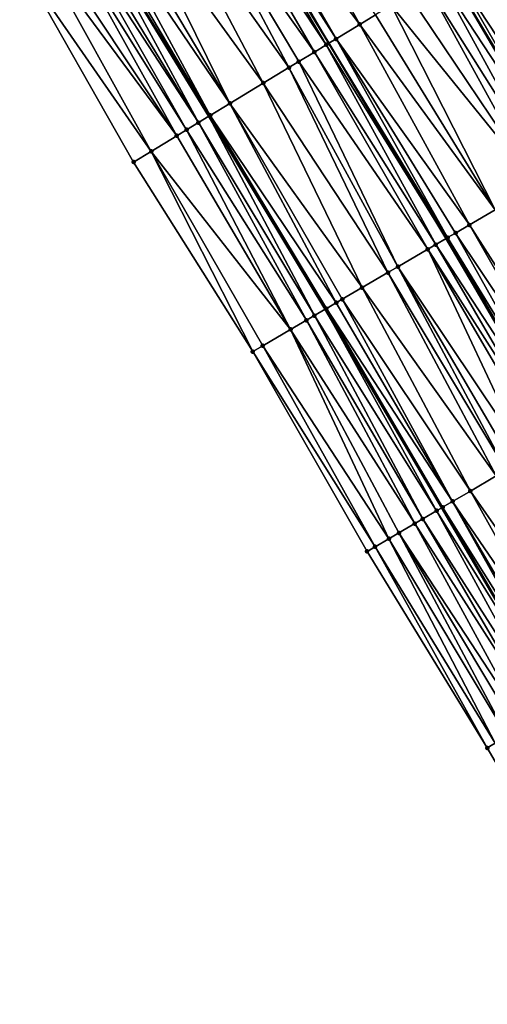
# Model space of a CAD drawing. Header units: feet. Extents: x 2004186 to 2014793, y 836912 to 864902.
# Tile 364 of 656: x 2009906 to 2009947, y 848769 to 848854. Entities that reach past the tile are written whole.
import ezdxf

# ---------------------------------------------------------------- set-up
doc = ezdxf.new("R2010")
doc.units = ezdxf.units.FT
doc.header["$LTSCALE"] = 100
doc.header["$MEASUREMENT"] = 0
for name, color, linetype, lineweight in [('EP_Travel Lane', 5, 'Continuous', 40), ('GPL_Skip Line', 2, 'Continuous', 40), ('Road Shots', 4, 'Continuous', 200), ('Road X-Section', 30, 'Continuous', 13)]:
    doc.layers.add(name, color=color, linetype=linetype, lineweight=lineweight)
doc.layers.add('I-77 SB_MM21-27-Surface-Border', color=7, linetype='Continuous')
doc.layers.add('I-77 SB_MM21-27-Surface-TIN', color=7, linetype='Continuous')

msp = doc.modelspace()

# ---------------------------------------------------------------- linework, layer by layer
at = {"layer": 'EP_Travel Lane'}
msp.add_polyline3d([(2010069.520886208, 848585.9350449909, 428.7094043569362), (2010060.05615643, 848603.5539127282, 428.663867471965), (2010050.591453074, 848621.1727312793, 428.6002181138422), (2010041.175988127, 848638.4526213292, 428.5314376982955), (2010031.521491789, 848655.9680172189, 428.4751619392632), (2010021.867039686, 848673.4833328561, 428.3907730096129), (2010012.212568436, 848690.9986832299, 428.3185606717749), (2010002.640498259, 848708.0983404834, 428.2495197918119), (2009992.78941218, 848725.5040277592, 428.1963223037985), (2009982.938336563, 848742.909696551, 428.1373948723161), (2009973.087258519, 848760.3153696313, 428.0798318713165), (2009963.192125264, 848777.3908727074, 428.0138131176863), (2009953.07556799, 848794.6433529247, 427.9231540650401), (2009942.958970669, 848811.8959014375, 427.8556296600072), (2009932.842367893, 848829.1484592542, 427.7912703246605), (2009922.732590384, 848845.9093054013, 427.7466532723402), (2009912.311521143, 848862.9794874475, 427.6353479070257)], dxfattribs=at)
at = {"layer": 'GPL_Skip Line'}
for points in [[(2010080.28839136, 848591.6614075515, 429.2061529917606), (2010070.887408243, 848609.3141604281, 429.1588207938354), (2010061.486445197, 848626.966875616, 429.0976714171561), (2010052.038943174, 848644.4148994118, 429.0279047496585), (2010042.41820812, 848661.9488212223, 428.9719596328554), (2010032.797483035, 848679.4827248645, 428.9096245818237), (2010023.176762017, 848697.016621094, 428.8447364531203), (2010013.479747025, 848714.2820848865, 428.7760276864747), (2010003.568814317, 848731.6535324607, 428.6968254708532), (2009993.657878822, 848749.024984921, 428.6191931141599), (2009983.746895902, 848766.3965205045, 428.5677000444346), (2009973.756289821, 848783.5710517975, 428.4902241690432), (2009963.623064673, 848800.8138424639, 428.4142938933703), (2009953.489843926, 848818.0566256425, 428.3358185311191), (2009943.356609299, 848835.2994324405, 428.2653586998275), (2009933.158281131, 848852.2558033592, 428.2070710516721), (2009922.774190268, 848869.3486734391, 428.1384617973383)], [(2010090.824792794, 848597.2647606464, 429.6626206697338), (2010081.436118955, 848614.924040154, 429.6102286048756), (2010072.047447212, 848632.5833157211, 429.5563990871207), (2010062.529427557, 848650.1726701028, 429.4880970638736), (2010052.908684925, 848667.7066057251, 429.4369344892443), (2010043.287964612, 848685.2405006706, 429.3715990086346), (2010033.667259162, 848702.7743685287, 429.2968256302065), (2010023.872220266, 848720.2107623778, 429.2373320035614), (2010013.964437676, 848737.5839718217, 429.1499372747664), (2010004.056618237, 848754.9572458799, 429.0828517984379), (2009994.14879986, 848772.3305180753, 429.0151808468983), (2009984.119520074, 848789.6335728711, 428.9301328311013), (2009974.022856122, 848806.897701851, 428.843101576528), (2009963.926152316, 848824.1618989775, 428.7791509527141), (2009953.829437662, 848841.4261146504, 428.721481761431), (2009943.524610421, 848858.56616258, 428.6641164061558)]]:
    msp.add_polyline3d(points, dxfattribs=at)
at = {"layer": 'I-77 SB_MM21-27-Surface-Border', "color": 3, "linetype": 'ByBlock', "lineweight": -2}
msp.add_polyline3d([(2010068.575462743, 848585.4322916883, 428.6773773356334), (2010057.950708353, 848602.4342243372, 428.5748901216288), (2010046.972780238, 848619.2483583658, 428.4633162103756), (2010037.282233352, 848636.3155709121, 428.3773001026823), (2010026.434198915, 848653.1758932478, 428.270718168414), (2010016.112140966, 848670.3249174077, 428.1913980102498), (2010005.965462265, 848687.5700775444, 428.0871574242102), (2009996.250783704, 848704.4533430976, 428.0119703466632), (2009986.342978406, 848721.8265923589, 427.9370457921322), (2009976.261435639, 848739.1007694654, 427.8642834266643), (2009966.527326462, 848756.573163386, 427.8101915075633), (2009957.016627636, 848773.7781877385, 427.7516291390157), (2009946.919986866, 848791.0422770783, 427.6511983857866), (2009936.478015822, 848808.1045075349, 427.5765674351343), (2009926.553963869, 848825.4696568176, 427.5074286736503), (2009916.190808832, 848841.9269525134, 427.4272913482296), (2009906.306348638, 848859.323898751, 427.3652300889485)], dxfattribs=at)
at = {"layer": 'I-77 SB_MM21-27-Surface-TIN', "color": 128, "linetype": 'ByBlock', "lineweight": -2}
for points in [[(2009926.123326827, 848871.387372, 428.2764586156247), (2009923.731594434, 848869.931481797, 428.1810993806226), (2009935.836975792, 848853.8863895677, 428.3177831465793)], [(2009926.123326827, 848871.387372, 428.2764586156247), (2009935.836975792, 848853.8863895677, 428.3177831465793), (2009937.203674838, 848854.7183353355, 428.3749648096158)], [(2009923.048246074, 848869.5155070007, 428.1519038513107), (2009922.774190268, 848869.3486734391, 428.1384617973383), (2009933.158281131, 848852.2558033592, 428.2070710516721)], [(2009923.731594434, 848869.931481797, 428.1810993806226), (2009923.048246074, 848869.5155070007, 428.1519038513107), (2009933.786910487, 848852.6384984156, 428.2407065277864)], [(2009923.048246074, 848869.5155070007, 428.1519038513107), (2009933.158281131, 848852.2558033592, 428.2070710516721), (2009933.786910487, 848852.6384984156, 428.2407065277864)], [(2009923.731594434, 848869.931481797, 428.1810993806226), (2009933.786910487, 848852.6384984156, 428.2407065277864), (2009935.836975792, 848853.8863895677, 428.3177831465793)], [(2009921.852400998, 848868.7875271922, 428.0932493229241), (2009920.314914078, 848867.85150685, 428.0031946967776), (2009931.907717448, 848851.4945431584, 428.1526501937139)], [(2009921.852400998, 848868.7875271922, 428.0932493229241), (2009932.932742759, 848852.1185007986, 428.1950033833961), (2009922.774190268, 848869.3486734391, 428.1384617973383)], [(2009921.852400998, 848868.7875271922, 428.0932493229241), (2009931.907717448, 848851.4945431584, 428.1526501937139), (2009932.932742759, 848852.1185007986, 428.1950033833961)], [(2009932.932742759, 848852.1185007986, 428.1950033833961), (2009933.158281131, 848852.2558033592, 428.2070710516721), (2009922.774190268, 848869.3486734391, 428.1384617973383)], [(2009920.314914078, 848867.85150685, 428.0031946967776), (2009918.094070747, 848866.4995249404, 427.8881276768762), (2009929.686849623, 848850.1426015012, 428.0503116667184)], [(2009920.314914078, 848867.85150685, 428.0031946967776), (2009930.541037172, 848850.6625665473, 428.0857153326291), (2009931.907717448, 848851.4945431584, 428.1526501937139)], [(2009920.314914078, 848867.85150685, 428.0031946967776), (2009929.686849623, 848850.1426015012, 428.0503116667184), (2009930.541037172, 848850.6625665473, 428.0857153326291)], [(2009918.094070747, 848866.4995249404, 427.8881276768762), (2009915.702366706, 848865.0435881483, 427.7780363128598), (2009927.465981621, 848848.7906601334, 427.9480646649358)], [(2009918.094070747, 848866.4995249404, 427.8881276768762), (2009927.465981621, 848848.7906601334, 427.9480646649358), (2009929.686849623, 848850.1426015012, 428.0503116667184)], [(2009915.702366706, 848865.0435881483, 427.7780363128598), (2009914.335682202, 848864.2116184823, 427.7132976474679), (2009924.561750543, 848847.0227681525, 427.824269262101)], [(2009915.702366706, 848865.0435881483, 427.7780363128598), (2009924.561750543, 848847.0227681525, 427.824269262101), (2009927.465981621, 848848.7906601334, 427.9480646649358)], [(2009913.310659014, 848863.5876573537, 427.6698413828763), (2009912.627304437, 848863.1716927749, 427.6438766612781), (2009922.853380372, 848845.9828299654, 427.750902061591)], [(2009914.335682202, 848864.2116184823, 427.7132976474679), (2009913.310659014, 848863.5876573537, 427.6698413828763), (2009924.561750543, 848847.0227681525, 427.824269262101)], [(2009913.310659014, 848863.5876573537, 427.6698413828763), (2009922.853380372, 848845.9828299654, 427.750902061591), (2009924.561750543, 848847.0227681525, 427.824269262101)], [(2009911.431408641, 848862.4437963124, 427.6115776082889), (2009921.828342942, 848845.3588922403, 427.7148463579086), (2009912.311521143, 848862.9794874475, 427.6353479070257)], [(2009912.627304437, 848863.1716927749, 427.6438766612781), (2009912.311521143, 848862.9794874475, 427.6353479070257), (2009922.853380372, 848845.9828299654, 427.750902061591)], [(2009921.828342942, 848845.3588922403, 427.7148463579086), (2009922.732590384, 848845.9093054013, 427.7466532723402), (2009912.311521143, 848862.9794874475, 427.6353479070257)], [(2009922.853380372, 848845.9828299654, 427.750902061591), (2009912.311521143, 848862.9794874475, 427.6353479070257), (2009922.732590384, 848845.9093054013, 427.7466532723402)], [(2009910.918888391, 848862.1318299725, 427.5943474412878), (2009910.23554455, 848861.7158477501, 427.5628036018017), (2009920.803312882, 848844.7349424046, 427.6749609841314)], [(2009911.431408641, 848862.4437963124, 427.6115776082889), (2009910.918888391, 848862.1318299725, 427.5943474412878), (2009921.828342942, 848845.3588922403, 427.7148463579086)], [(2009910.918888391, 848862.1318299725, 427.5943474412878), (2009920.803312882, 848844.7349424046, 427.6749609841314), (2009921.828342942, 848845.3588922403, 427.7148463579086)], [(2009910.23554455, 848861.7158477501, 427.5628036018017), (2009908.868860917, 848860.8838766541, 427.4976128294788), (2009919.949133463, 848844.2149639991, 427.6353328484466)], [(2009910.23554455, 848861.7158477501, 427.5628036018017), (2009919.949133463, 848844.2149639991, 427.6353328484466), (2009920.803312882, 848844.7349424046, 427.6749609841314)], [(2009947.966316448, 848861.2700945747, 428.884186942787), (2009945.403806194, 848859.7101133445, 428.7507520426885), (2009956.591490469, 848843.0419935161, 428.8562896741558)], [(2009908.014690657, 848860.3638831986, 427.4532255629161), (2009906.306348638, 848859.323898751, 427.3652300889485), (2009917.728298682, 848842.8629680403, 427.5158233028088)], [(2009908.868860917, 848860.8838766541, 427.4976128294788), (2009908.014690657, 848860.3638831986, 427.4532255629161), (2009919.949133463, 848844.2149639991, 427.6353328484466)], [(2009908.014690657, 848860.3638831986, 427.4532255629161), (2009917.728298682, 848842.8629680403, 427.5158233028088), (2009919.949133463, 848844.2149639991, 427.6353328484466)], [(2009906.306348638, 848859.323898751, 427.3652300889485), (2009916.190808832, 848841.9269525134, 427.4272913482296), (2009917.728298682, 848842.8629680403, 427.5158233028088)], [(2009945.403806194, 848859.7101133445, 428.7507520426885), (2009943.86628656, 848858.7741467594, 428.6776963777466), (2009954.865215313, 848842.0320558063, 428.7674899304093)], [(2009945.403806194, 848859.7101133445, 428.7507520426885), (2009954.865215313, 848842.0320558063, 428.7674899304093), (2009956.591490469, 848843.0419935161, 428.8562896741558)], [(2009942.670420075, 848858.0462021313, 428.6301664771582), (2009953.656808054, 848841.3251244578, 428.7138137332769), (2009943.524610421, 848858.56616258, 428.6641164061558)], [(2009943.86628656, 848858.7741467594, 428.6776963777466), (2009943.524610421, 848858.56616258, 428.6641164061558), (2009953.829437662, 848841.4261146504, 428.721481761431)], [(2009953.656808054, 848841.3251244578, 428.7138137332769), (2009953.829437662, 848841.4261146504, 428.721481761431), (2009943.524610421, 848858.56616258, 428.6641164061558)], [(2009943.86628656, 848858.7741467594, 428.6776963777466), (2009953.829437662, 848841.4261146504, 428.721481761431), (2009954.865215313, 848842.0320558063, 428.7674899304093)], [(2009942.670420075, 848858.0462021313, 428.6301664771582), (2009941.645395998, 848857.4222424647, 428.587172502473), (2009952.275759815, 848840.5172223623, 428.6590555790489)], [(2009942.670420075, 848858.0462021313, 428.6301664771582), (2009952.275759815, 848840.5172223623, 428.6590555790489), (2009953.656808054, 848841.3251244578, 428.7138137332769)], [(2009941.645395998, 848857.4222424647, 428.587172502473), (2009940.107885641, 848856.4862606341, 428.5092958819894), (2009951.239988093, 848839.911271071, 428.6096145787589)], [(2009941.645395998, 848857.4222424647, 428.587172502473), (2009951.239988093, 848839.911271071, 428.6096145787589), (2009952.275759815, 848840.5172223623, 428.6590555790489)], [(2009940.107885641, 848856.4862606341, 428.5092958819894), (2009938.570358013, 848855.550307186, 428.4403942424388), (2009951.239988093, 848839.911271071, 428.6096145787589)], [(2009938.570358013, 848855.550307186, 428.4403942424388), (2009937.203674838, 848854.7183353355, 428.3749648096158), (2009947.614769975, 848837.7904707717, 428.4464679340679)], [(2009938.570358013, 848855.550307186, 428.4403942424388), (2009947.614769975, 848837.7904707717, 428.4464679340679), (2009951.239988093, 848839.911271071, 428.6096145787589)], [(2009937.203674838, 848854.7183353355, 428.3749648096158), (2009935.836975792, 848853.8863895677, 428.3177831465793), (2009947.614769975, 848837.7904707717, 428.4464679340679)], [(2009935.836975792, 848853.8863895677, 428.3177831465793), (2009933.786910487, 848852.6384984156, 428.2407065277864), (2009945.370578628, 848836.4776092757, 428.3505120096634)], [(2009935.836975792, 848853.8863895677, 428.3177831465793), (2009945.370578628, 848836.4776092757, 428.3505120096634), (2009947.614769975, 848837.7904707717, 428.4464679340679)], [(2009933.786910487, 848852.6384984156, 428.2407065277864), (2009933.158281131, 848852.2558033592, 428.2070710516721), (2009943.471645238, 848835.3667303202, 428.2706220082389)], [(2009933.786910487, 848852.6384984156, 428.2407065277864), (2009944.162158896, 848835.7706992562, 428.3040596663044), (2009945.370578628, 848836.4776092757, 428.3505120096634)], [(2009933.786910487, 848852.6384984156, 428.2407065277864), (2009943.471645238, 848835.3667303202, 428.2706220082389), (2009944.162158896, 848835.7706992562, 428.3040596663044)], [(2009932.932742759, 848852.1185007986, 428.1950033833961), (2009931.907717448, 848851.4945431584, 428.1526501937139), (2009942.435869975, 848834.7607850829, 428.2232315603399)], [(2009932.932742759, 848852.1185007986, 428.1950033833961), (2009943.356609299, 848835.2994324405, 428.2653586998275), (2009933.158281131, 848852.2558033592, 428.2070710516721)], [(2009932.932742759, 848852.1185007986, 428.1950033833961), (2009942.435869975, 848834.7607850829, 428.2232315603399), (2009943.356609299, 848835.2994324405, 428.2653586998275)], [(2009943.471645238, 848835.3667303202, 428.2706220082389), (2009933.158281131, 848852.2558033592, 428.2070710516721), (2009943.356609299, 848835.2994324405, 428.2653586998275)], [(2009930.541037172, 848850.6625665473, 428.0857153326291), (2009929.686849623, 848850.1426015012, 428.0503116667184), (2009939.155954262, 848832.8418913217, 428.0504096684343)], [(2009931.907717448, 848851.4945431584, 428.1526501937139), (2009930.541037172, 848850.6625665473, 428.0857153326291), (2009941.745362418, 848834.356805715, 428.1862607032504)], [(2009930.541037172, 848850.6625665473, 428.0857153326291), (2009939.155954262, 848832.8418913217, 428.0504096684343), (2009941.745362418, 848834.356805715, 428.1862607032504)], [(2009931.907717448, 848851.4945431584, 428.1526501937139), (2009941.745362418, 848834.356805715, 428.1862607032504), (2009942.435869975, 848834.7607850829, 428.2232315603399)], [(2009929.686849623, 848850.1426015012, 428.0503116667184), (2009927.465981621, 848848.7906601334, 427.9480646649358), (2009938.292812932, 848832.3369288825, 428.0081827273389)], [(2009929.686849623, 848850.1426015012, 428.0503116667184), (2009938.292812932, 848832.3369288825, 428.0081827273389), (2009939.155954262, 848832.8418913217, 428.0504096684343)], [(2009927.465981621, 848848.7906601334, 427.9480646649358), (2009924.561750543, 848847.0227681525, 427.824269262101), (2009936.048617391, 848831.024074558, 427.9146556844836)], [(2009927.465981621, 848848.7906601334, 427.9480646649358), (2009936.048617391, 848831.024074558, 427.9146556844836), (2009938.292812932, 848832.3369288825, 428.0081827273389)], [(2009924.561750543, 848847.0227681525, 427.824269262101), (2009922.853380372, 848845.9828299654, 427.750902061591), (2009933.804425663, 848829.7112137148, 427.8189207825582)], [(2009924.561750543, 848847.0227681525, 427.824269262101), (2009934.322320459, 848830.0141740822, 427.8384667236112), (2009936.048617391, 848831.024074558, 427.9146556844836)], [(2009924.561750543, 848847.0227681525, 427.824269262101), (2009933.804425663, 848829.7112137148, 427.8189207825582), (2009934.322320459, 848830.0141740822, 427.8384667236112)], [(2009921.828342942, 848845.3588922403, 427.7148463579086), (2009931.905452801, 848828.6004022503, 427.761889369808), (2009922.732590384, 848845.9093054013, 427.7466532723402)], [(2009922.853380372, 848845.9828299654, 427.750902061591), (2009922.732590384, 848845.9093054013, 427.7466532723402), (2009932.842367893, 848829.1484592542, 427.7912703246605)], [(2009931.905452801, 848828.6004022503, 427.761889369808), (2009932.842367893, 848829.1484592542, 427.7912703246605), (2009922.732590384, 848845.9093054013, 427.7466532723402)], [(2009922.853380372, 848845.9828299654, 427.750902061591), (2009932.842367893, 848829.1484592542, 427.7912703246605), (2009932.941253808, 848829.2063034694, 427.7943713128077)], [(2009922.853380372, 848845.9828299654, 427.750902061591), (2009932.941253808, 848829.2063034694, 427.7943713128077), (2009933.804425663, 848829.7112137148, 427.8189207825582)], [(2009920.803312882, 848844.7349424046, 427.6749609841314), (2009919.949133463, 848844.2149639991, 427.6353328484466), (2009929.833901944, 848827.3885123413, 427.6672999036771)], [(2009921.828342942, 848845.3588922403, 427.7148463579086), (2009920.803312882, 848844.7349424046, 427.6749609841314), (2009931.214929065, 848828.1964505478, 427.7342884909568)], [(2009920.803312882, 848844.7349424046, 427.6749609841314), (2009929.833901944, 848827.3885123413, 427.6672999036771), (2009931.214929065, 848828.1964505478, 427.7342884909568)], [(2009921.828342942, 848845.3588922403, 427.7148463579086), (2009931.214929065, 848828.1964505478, 427.7342884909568), (2009931.905452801, 848828.6004022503, 427.761889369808)], [(2009919.949133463, 848844.2149639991, 427.6353328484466), (2009917.728298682, 848842.8629680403, 427.5158233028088), (2009929.833901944, 848827.3885123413, 427.6672999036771)], [(2009917.728298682, 848842.8629680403, 427.5158233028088), (2009916.190808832, 848841.9269525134, 427.4272913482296), (2009926.553963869, 848825.4696568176, 427.5074286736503)], [(2009917.728298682, 848842.8629680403, 427.5158233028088), (2009927.417098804, 848825.9746301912, 427.5533590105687), (2009929.833901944, 848827.3885123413, 427.6672999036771)], [(2009917.728298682, 848842.8629680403, 427.5158233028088), (2009926.553963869, 848825.4696568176, 427.5074286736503), (2009927.417098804, 848825.9746301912, 427.5533590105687)], [(2009947.614769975, 848837.7904707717, 428.4464679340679), (2009945.370578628, 848836.4776092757, 428.3505120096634), (2009956.157788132, 848819.6173946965, 428.4525028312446)], [(2009945.370578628, 848836.4776092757, 428.3505120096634), (2009944.162158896, 848835.7706992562, 428.3040596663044), (2009955.294639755, 848819.1124443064, 428.4143559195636)], [(2009945.370578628, 848836.4776092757, 428.3505120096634), (2009955.294639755, 848819.1124443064, 428.4143559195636), (2009956.157788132, 848819.6173946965, 428.4525028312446)], [(2009942.435869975, 848834.7607850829, 428.2232315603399), (2009953.395712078, 848818.0015555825, 428.3311557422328), (2009943.356609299, 848835.2994324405, 428.2653586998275)], [(2009943.471645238, 848835.3667303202, 428.2706220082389), (2009943.356609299, 848835.2994324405, 428.2653586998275), (2009953.489843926, 848818.0566256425, 428.3358185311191)], [(2009953.395712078, 848818.0015555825, 428.3311557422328), (2009953.489843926, 848818.0566256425, 428.3358185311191), (2009943.356609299, 848835.2994324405, 428.2653586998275)], [(2009944.162158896, 848835.7706992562, 428.3040596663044), (2009943.471645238, 848835.3667303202, 428.2706220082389), (2009953.913596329, 848818.3045339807, 428.3568089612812)], [(2009943.471645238, 848835.3667303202, 428.2706220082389), (2009953.489843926, 848818.0566256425, 428.3358185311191), (2009953.913596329, 848818.3045339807, 428.3568089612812)], [(2009944.162158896, 848835.7706992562, 428.3040596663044), (2009953.913596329, 848818.3045339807, 428.3568089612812), (2009955.294639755, 848819.1124443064, 428.4143559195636)], [(2009942.435869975, 848834.7607850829, 428.2232315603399), (2009941.745362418, 848834.356805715, 428.1862607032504), (2009952.532583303, 848817.4965716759, 428.2816570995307)], [(2009942.435869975, 848834.7607850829, 428.2232315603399), (2009952.532583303, 848817.4965716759, 428.2816570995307), (2009953.395712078, 848818.0015555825, 428.3311557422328)], [(2009941.745362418, 848834.356805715, 428.1862607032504), (2009939.155954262, 848832.8418913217, 428.0504096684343), (2009950.288400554, 848816.1836954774, 428.1807195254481)], [(2009941.745362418, 848834.356805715, 428.1862607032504), (2009951.842074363, 848817.0925946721, 428.2454864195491), (2009952.532583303, 848817.4965716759, 428.2816570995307)], [(2009941.745362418, 848834.356805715, 428.1862607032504), (2009950.288400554, 848816.1836954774, 428.1807195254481), (2009951.842074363, 848817.0925946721, 428.2454864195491)], [(2009939.155954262, 848832.8418913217, 428.0504096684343), (2009938.292812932, 848832.3369288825, 428.0081827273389), (2009948.562123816, 848815.1737604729, 428.0928343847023)], [(2009939.155954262, 848832.8418913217, 428.0504096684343), (2009949.252637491, 848815.5777293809, 428.1262632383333), (2009950.288400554, 848816.1836954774, 428.1807195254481)], [(2009939.155954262, 848832.8418913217, 428.0504096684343), (2009948.562123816, 848815.1737604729, 428.0928343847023), (2009949.252637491, 848815.5777293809, 428.1262632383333)], [(2009938.292812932, 848832.3369288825, 428.0081827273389), (2009936.048617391, 848831.024074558, 427.9146556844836), (2009947.698967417, 848814.6688237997, 428.0593331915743)], [(2009938.292812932, 848832.3369288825, 428.0081827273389), (2009947.698967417, 848814.6688237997, 428.0593331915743), (2009948.562123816, 848815.1737604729, 428.0928343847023)], [(2009936.048617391, 848831.024074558, 427.9146556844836), (2009934.322320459, 848830.0141740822, 427.8384667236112), (2009945.454777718, 848813.3559594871, 427.9624212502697)], [(2009936.048617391, 848831.024074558, 427.9146556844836), (2009945.454777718, 848813.3559594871, 427.9624212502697), (2009947.698967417, 848814.6688237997, 428.0593331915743)], [(2009933.804425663, 848829.7112137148, 427.8189207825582), (2009932.941253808, 848829.2063034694, 427.7943713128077), (2009943.901098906, 848812.4470688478, 427.9005519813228)], [(2009934.322320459, 848830.0141740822, 427.8384667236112), (2009933.804425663, 848829.7112137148, 427.8189207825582), (2009943.901098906, 848812.4470688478, 427.9005519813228)], [(2009934.322320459, 848830.0141740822, 427.8384667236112), (2009943.901098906, 848812.4470688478, 427.9005519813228), (2009945.454777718, 848813.3559594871, 427.9624212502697)], [(2009931.905452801, 848828.6004022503, 427.761889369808), (2009931.214929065, 848828.1964505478, 427.7342884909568), (2009941.311641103, 848810.9322393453, 427.7934500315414)], [(2009931.905452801, 848828.6004022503, 427.761889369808), (2009942.52006635, 848811.6391399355, 427.836709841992), (2009932.842367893, 848829.1484592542, 427.7912703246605)], [(2009931.905452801, 848828.6004022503, 427.761889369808), (2009941.311641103, 848810.9322393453, 427.7934500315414), (2009942.52006635, 848811.6391399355, 427.836709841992)], [(2009932.941253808, 848829.2063034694, 427.7943713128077), (2009932.842367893, 848829.1484592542, 427.7912703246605), (2009942.958970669, 848811.8959014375, 427.8556296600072)], [(2009942.52006635, 848811.6391399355, 427.836709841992), (2009942.958970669, 848811.8959014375, 427.8556296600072), (2009932.842367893, 848829.1484592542, 427.7912703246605)], [(2009932.941253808, 848829.2063034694, 427.7943713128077), (2009942.958970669, 848811.8959014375, 427.8556296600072), (2009943.037956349, 848811.9421085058, 427.8590344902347)], [(2009932.941253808, 848829.2063034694, 427.7943713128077), (2009943.037956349, 848811.9421085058, 427.8590344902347), (2009943.901098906, 848812.4470688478, 427.9005519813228)], [(2009931.214929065, 848828.1964505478, 427.7342884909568), (2009929.833901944, 848827.3885123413, 427.6672999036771), (2009940.62112006, 848810.5282830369, 427.7642885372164)], [(2009931.214929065, 848828.1964505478, 427.7342884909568), (2009940.62112006, 848810.5282830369, 427.7642885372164), (2009941.311641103, 848810.9322393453, 427.7934500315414)], [(2009929.833901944, 848827.3885123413, 427.6672999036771), (2009927.417098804, 848825.9746301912, 427.5533590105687), (2009938.376940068, 848809.2154021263, 427.6617548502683)], [(2009929.833901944, 848827.3885123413, 427.6672999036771), (2009939.240097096, 848809.7203377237, 427.6948915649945), (2009940.62112006, 848810.5282830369, 427.7642885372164)], [(2009929.833901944, 848827.3885123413, 427.6672999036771), (2009938.376940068, 848809.2154021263, 427.6617548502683), (2009939.240097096, 848809.7203377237, 427.6948915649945)], [(2009927.417098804, 848825.9746301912, 427.5533590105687), (2009926.553963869, 848825.4696568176, 427.5074286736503), (2009937.168535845, 848808.508465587, 427.6063194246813)], [(2009927.417098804, 848825.9746301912, 427.5533590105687), (2009937.168535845, 848808.508465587, 427.6063194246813), (2009938.376940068, 848809.2154021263, 427.6617548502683)], [(2009926.553963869, 848825.4696568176, 427.5074286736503), (2009936.478015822, 848808.1045075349, 427.5765674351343), (2009937.168535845, 848808.508465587, 427.6063194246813)], [(2009947.698967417, 848814.6688237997, 428.0593331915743), (2009945.454777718, 848813.3559594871, 427.9624212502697), (2009956.932502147, 848796.8997116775, 428.0971179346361)], [(2009945.454777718, 848813.3559594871, 427.9624212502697), (2009943.901098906, 848812.4470688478, 427.9005519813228), (2009955.206204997, 848795.8898115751, 428.0210531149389)], [(2009945.454777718, 848813.3559594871, 427.9624212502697), (2009955.206204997, 848795.8898115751, 428.0210531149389), (2009956.932502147, 848796.8997116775, 428.0971179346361)], [(2009943.901098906, 848812.4470688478, 427.9005519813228), (2009943.037956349, 848811.9421085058, 427.8590344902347), (2009953.65253773, 848794.9809011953, 427.9524972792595)], [(2009943.901098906, 848812.4470688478, 427.9005519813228), (2009953.997790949, 848795.1828918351, 427.9713069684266), (2009955.206204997, 848795.8898115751, 428.0210531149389)], [(2009943.901098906, 848812.4470688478, 427.9005519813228), (2009953.65253773, 848794.9809011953, 427.9524972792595), (2009953.997790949, 848795.1828918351, 427.9713069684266)], [(2009942.52006635, 848811.6391399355, 427.836709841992), (2009941.311641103, 848810.9322393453, 427.7934500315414), (2009952.098864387, 848794.0720012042, 427.8874601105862)], [(2009942.52006635, 848811.6391399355, 427.836709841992), (2009953.07556799, 848794.6433529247, 427.9231540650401), (2009942.958970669, 848811.8959014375, 427.8556296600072)], [(2009942.52006635, 848811.6391399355, 427.836709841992), (2009952.098864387, 848794.0720012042, 427.8874601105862), (2009953.07556799, 848794.6433529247, 427.9231540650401)], [(2009943.037956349, 848811.9421085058, 427.8590344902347), (2009942.958970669, 848811.8959014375, 427.8556296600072), (2009953.07556799, 848794.6433529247, 427.9231540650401)], [(2009943.037956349, 848811.9421085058, 427.8590344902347), (2009953.07556799, 848794.6433529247, 427.9231540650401), (2009953.134656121, 848794.6779182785, 427.9253134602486)], [(2009943.037956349, 848811.9421085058, 427.8590344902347), (2009953.134656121, 848794.6779182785, 427.9253134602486), (2009953.65253773, 848794.9809011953, 427.9524972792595)], [(2009940.62112006, 848810.5282830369, 427.7642885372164), (2009939.240097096, 848809.7203377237, 427.6948915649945), (2009950.199935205, 848792.9611150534, 427.8051305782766)], [(2009941.311641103, 848810.9322393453, 427.7934500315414), (2009940.62112006, 848810.5282830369, 427.7642885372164), (2009951.408345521, 848793.6680411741, 427.8570378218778)], [(2009940.62112006, 848810.5282830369, 427.7642885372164), (2009950.199935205, 848792.9611150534, 427.8051305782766), (2009951.408345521, 848793.6680411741, 427.8570378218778)], [(2009941.311641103, 848810.9322393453, 427.7934500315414), (2009951.408345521, 848793.6680411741, 427.8570378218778), (2009952.098864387, 848794.0720012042, 427.8874601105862)], [(2009939.240097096, 848809.7203377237, 427.6948915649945), (2009938.376940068, 848809.2154021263, 427.6617548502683), (2009948.646281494, 848792.0521814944, 427.7287242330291)], [(2009939.240097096, 848809.7203377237, 427.6948915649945), (2009949.509416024, 848792.557155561, 427.7748904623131), (2009950.199935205, 848792.9611150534, 427.8051305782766)], [(2009939.240097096, 848809.7203377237, 427.6948915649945), (2009948.646281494, 848792.0521814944, 427.7287242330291), (2009949.509416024, 848792.557155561, 427.7748904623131)], [(2009938.376940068, 848809.2154021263, 427.6617548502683), (2009937.168535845, 848808.508465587, 427.6063194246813), (2009947.610499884, 848791.4462471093, 427.6850078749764)], [(2009938.376940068, 848809.2154021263, 427.6617548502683), (2009947.610499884, 848791.4462471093, 427.6850078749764), (2009948.646281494, 848792.0521814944, 427.7287242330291)], [(2009937.168535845, 848808.508465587, 427.6063194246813), (2009936.478015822, 848808.1045075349, 427.5765674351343), (2009946.919986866, 848791.0422770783, 427.6511983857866)], [(2009937.168535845, 848808.508465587, 427.6063194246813), (2009946.919986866, 848791.0422770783, 427.6511983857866), (2009947.610499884, 848791.4462471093, 427.6850078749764)], [(2009947.610499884, 848791.4462471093, 427.6850078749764), (2009946.919986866, 848791.0422770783, 427.6511983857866), (2009957.016627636, 848773.7781877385, 427.7516291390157)]]:
    msp.add_3dface(points, dxfattribs=at)
at = {"layer": 'Road Shots', "lineweight": 100}
for p in [(2009935.836975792, 848853.8863895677, 428.3177831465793), (2009933.786910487, 848852.6384984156, 428.2407065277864), (2009932.932742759, 848852.1185007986, 428.1950033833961), (2009930.541037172, 848850.6625665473, 428.0857153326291), (2009931.907717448, 848851.4945431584, 428.1526501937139), (2009929.686849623, 848850.1426015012, 428.0503116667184), (2009927.465981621, 848848.7906601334, 427.9480646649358), (2009924.561750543, 848847.0227681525, 427.824269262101), (2009922.853380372, 848845.9828299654, 427.750902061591), (2009920.803312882, 848844.7349424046, 427.6749609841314), (2009921.828342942, 848845.3588922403, 427.7148463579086), (2009919.949133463, 848844.2149639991, 427.6353328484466), (2009917.728298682, 848842.8629680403, 427.5158233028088), (2009916.190808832, 848841.9269525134, 427.4272913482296), (2009945.370578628, 848836.4776092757, 428.3505120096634), (2009943.471645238, 848835.3667303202, 428.2706220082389), (2009944.162158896, 848835.7706992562, 428.3040596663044), (2009942.435869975, 848834.7607850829, 428.2232315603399), (2009941.745362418, 848834.356805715, 428.1862607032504), (2009939.155954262, 848832.8418913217, 428.0504096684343), (2009938.292812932, 848832.3369288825, 428.0081827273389), (2009936.048617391, 848831.024074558, 427.9146556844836), (2009933.804425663, 848829.7112137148, 427.8189207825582), (2009934.322320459, 848830.0141740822, 427.8384667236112), (2009931.905452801, 848828.6004022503, 427.761889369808), (2009932.941253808, 848829.2063034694, 427.7943713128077), (2009931.214929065, 848828.1964505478, 427.7342884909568), (2009929.833901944, 848827.3885123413, 427.6672999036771), (2009927.417098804, 848825.9746301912, 427.5533590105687), (2009926.553963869, 848825.4696568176, 427.5074286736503), (2009945.454777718, 848813.3559594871, 427.9624212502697), (2009943.901098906, 848812.4470688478, 427.9005519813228), (2009942.52006635, 848811.6391399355, 427.836709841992), (2009943.037956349, 848811.9421085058, 427.8590344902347), (2009940.62112006, 848810.5282830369, 427.7642885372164), (2009941.311641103, 848810.9322393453, 427.7934500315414), (2009939.240097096, 848809.7203377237, 427.6948915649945), (2009938.376940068, 848809.2154021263, 427.6617548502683), (2009936.478015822, 848808.1045075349, 427.5765674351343), (2009937.168535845, 848808.508465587, 427.6063194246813), (2009946.919986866, 848791.0422770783, 427.6511983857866)]:
    msp.add_point(p, dxfattribs=at)
at = {"layer": 'Road X-Section', "extrusion": (0.5198495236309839, -0.8542498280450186, 0.003701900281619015), "elevation": 319732.4864867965, "flags": 128}
msp.add_lwpolyline([(2158255.420235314, -756.195671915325), (2158257.220235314, -756.1071393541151), (2158259.820235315, -755.9876289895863), (2158260.820235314, -755.9480005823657), (2158262.020235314, -755.9081149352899), (2158263.220235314, -755.8720589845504), (2158265.220235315, -755.7986912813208), (2158268.620235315, -755.6748950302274), (2158271.220235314, -755.572647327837), (2158272.220235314, -755.5372434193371), (2158273.820235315, -755.4703080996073), (2158275.020235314, -755.4279546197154), (2158276.020235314, -755.3822511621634), (2158278.420235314, -755.3051740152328), (2158280.020235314, -755.2479919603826), (2158281.620235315, -755.1825620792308), (2158283.420235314, -755.1136599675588), (2158285.220235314, -755.0357828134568), (2158286.420235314, -754.9927885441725), (2158287.820235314, -754.9452583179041), (2158289.620235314, -754.8722021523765), (2158292.620235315, -754.7387663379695), (2158293.820235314, -754.6938512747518), (2158295.020235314, -754.6496326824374), (2158297.020235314, -754.564809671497), (2158298.420235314, -754.5117865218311), (2158299.020235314, -754.4846390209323), (2158299.820235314, -754.4463269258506), (2158301.820235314, -754.366293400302), (2158302.820235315, -754.3278372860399), (2158305.420235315, -754.2336434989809), (2158306.820235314, -754.1815767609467)], dxfattribs=at)
at = {"layer": 'Road X-Section', "extrusion": (0.504834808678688, -0.8632091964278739, 0.00342040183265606), "elevation": 281968.3980057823, "flags": 128}
msp.add_lwpolyline([(2163516.384788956, -536.9409375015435), (2163517.384788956, -536.8950068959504), (2163520.184788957, -536.7810653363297), (2163521.784788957, -536.714076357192), (2163522.584788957, -536.6864753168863), (2163523.784788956, -536.653993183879), (2163524.784788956, -536.6294435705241), (2163525.384788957, -536.6098975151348), (2163527.384788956, -536.5337081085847), (2163529.984788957, -536.4401805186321), (2163530.984788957, -536.3979533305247), (2163533.984788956, -536.2621015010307), (2163534.784788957, -536.2251304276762), (2163535.984788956, -536.1777397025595), (2163536.784788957, -536.1443018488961), (2163538.184788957, -536.0978492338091), (2163540.784788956, -536.0018927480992), (2163544.984788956, -535.83874514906), (2163546.184788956, -535.7893038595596), (2163547.784788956, -535.7345453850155), (2163549.184788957, -535.6808688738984), (2163551.184788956, -535.5920686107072), (2163552.384788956, -535.5397283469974), (2163554.584788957, -535.4517355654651), (2163555.784788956, -535.4033429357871), (2163558.184788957, -535.300572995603), (2163558.984788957, -535.2727834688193), (2163559.384788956, -535.2551999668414), (2163560.184788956, -535.2097776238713), (2163560.584788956, -535.192975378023), (2163561.384788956, -535.1648921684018), (2163562.584788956, -535.1144087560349), (2163565.784788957, -535.0015220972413), (2163567.584788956, -534.9314162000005)], dxfattribs=at)
at = {"layer": 'Road X-Section', "extrusion": (0.5048348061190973, -0.8632091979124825, 0.003420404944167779), "elevation": 281988.3916022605, "flags": 128}
msp.add_lwpolyline([(2163516.185623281, -536.9410622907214), (2163516.985623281, -536.911310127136), (2163518.385623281, -536.8558743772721), (2163519.385623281, -536.8227374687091), (2163520.985623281, -536.7533400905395), (2163521.785623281, -536.7241784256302), (2163523.185623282, -536.6809183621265), (2163523.785623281, -536.658593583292), (2163524.785623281, -536.6170758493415), (2163526.585623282, -536.5552062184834), (2163529.185623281, -536.4582937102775), (2163530.185623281, -536.4247923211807), (2163530.985623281, -536.3913632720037), (2163532.185623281, -536.3369066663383), (2163533.985623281, -536.2721393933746), (2163534.785623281, -536.2359685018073), (2163535.785623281, -536.1864695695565), (2163536.385623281, -536.1608162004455), (2163537.985623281, -536.1032689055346), (2163538.985623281, -536.0651217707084), (2163540.385623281, -536.0182968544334), (2163541.985623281, -535.9586666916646), (2163542.785623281, -535.9297441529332), (2163545.585623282, -535.8141776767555), (2163546.385623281, -535.7859806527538), (2163547.185623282, -535.7652473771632), (2163547.585623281, -535.7543870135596), (2163548.785623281, -535.7066411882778), (2163550.385623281, -535.6416108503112), (2163551.785623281, -535.5772862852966), (2163553.985623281, -535.4819880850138), (2163555.985623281, -535.4009337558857), (2163557.385623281, -535.3409926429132), (2163557.985623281, -535.3199123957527), (2163558.785623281, -535.2983301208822), (2163559.185623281, -535.2833270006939), (2163559.585623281, -535.2638523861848), (2163560.185623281, -535.2310311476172), (2163560.385623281, -535.2221060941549), (2163561.185623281, -535.1964489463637), (2163561.785623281, -535.1701584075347), (2163562.385623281, -535.1432282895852), (2163563.985623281, -535.0853604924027), (2163564.785623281, -535.0559570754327), (2163565.785623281, -535.024458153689), (2163567.185623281, -534.9707593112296), (2163567.78562328, -534.9508155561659)], dxfattribs=at)

doc.saveas('drawing.dxf')
